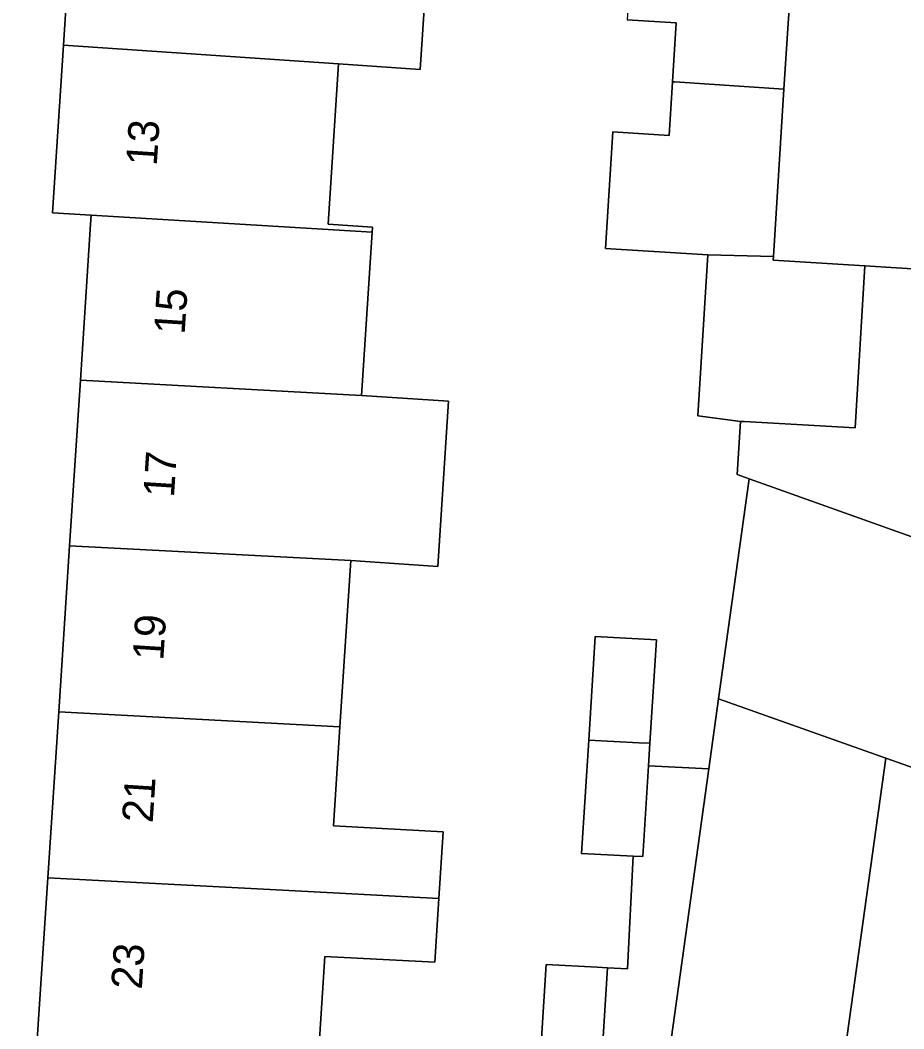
# Model space of a CAD drawing. Extents: x 160349 to 161355, y 381727 to 382854.
# Drawn here: x 160550.69 to 160579.38, y 382066.09 to 382098.86 of the extents above; entities that cross this region are included whole.
import ezdxf

# ---------------------------------------------------------------- set-up
doc = ezdxf.new("R2010")
doc.units = 0
for name, color, linetype in [('IMGEO_Erf', 7, 'Continuous'), ('IMGEO_Pand', 7, 'Continuous'), ('IMGEO_Pand_nummerreeks', 7, 'Continuous'), ('IMGEO_Rijbaan_lokaal_open', 7, 'Continuous'), ('IMGEO_Voetpad_open', 7, 'Continuous')]:
    doc.layers.add(name, color=color, linetype=linetype)

msp = doc.modelspace()

# ---------------------------------------------------------------- linework, layer by layer
at = {"layer": 'IMGEO_Erf'}
for points in [[(160552.29, 382081.786), (160552.642, 382087.17), (160552.972, 382092.23), (160552.992, 382092.532), (160551.734, 382092.608), (160552.089, 382098.046), (160552.44, 382103.429), (160552.792, 382108.822), (160553.148, 382114.275), (160550.061, 382114.509), (160545.472, 382043.358), (160548.507, 382043.145), (160548.561, 382043.975), (160548.924, 382049.541), (160549.276, 382054.926), (160549.626, 382060.294), (160549.98, 382065.716), (160549.987, 382065.83), (160551.243, 382065.748), (160551.586, 382070.997), (160551.938, 382076.393)], [(160585.328, 382072.575), (160578.792, 382074.891), (160577.106, 382062.766), (160575.681, 382062.964), (160575.624, 382062.548), (160574.783, 382056.502), (160576.207, 382056.304), (160575.198, 382049.046), (160569.845, 382051.509), (160569.801, 382051.419), (160583.376, 382045.082), (160584.584, 382049.97), (160581.845, 382050.785), (160582.28, 382052.244), (160581.448, 382059.536)]]:
    msp.add_lwpolyline(points, close=True, dxfattribs=at)
for points in [[(160564.028, 382102.652), (160563.676, 382097.259), (160561.022, 382097.439), (160560.682, 382092.236), (160562.128, 382092.141), (160562.117, 382091.979), (160561.802, 382087.152), (160561.77, 382086.665), (160564.595, 382086.486), (160564.244, 382081.117), (160561.421, 382081.307), (160561.067, 382075.907), (160560.857, 382072.688), (160564.426, 382072.497), (160564.285, 382070.326), (160564.15, 382068.258), (160560.581, 382068.448), (160560.36, 382065.078)], [(160567.538, 382064.574), (160567.765, 382068.179), (160569.417, 382068.096), (160569.756, 382068.079), (160570.404, 382068.047), (160570.587, 382071.707), (160568.915, 382071.791), (160569.147, 382075.477), (160569.358, 382078.835), (160571.342, 382078.736), (160571.13, 382075.371), (160571.084, 382074.64), (160573.048, 382074.542), (160573.364, 382076.814), (160574.358, 382083.963), (160573.963, 382084.103), (160574.071, 382085.828), (160572.687, 382086.011), (160573.014, 382091.237), (160569.689, 382091.445), (160569.926, 382095.23), (160571.758, 382095.115), (160571.868, 382096.864), (160571.987, 382098.773), (160570.397, 382098.878)]]:
    msp.add_lwpolyline(points, dxfattribs=at)
at = {"layer": 'IMGEO_Pand'}
for points in [[(160561.374, 382102.83), (160552.44, 382103.429), (160552.089, 382098.046), (160561.022, 382097.439), (160563.676, 382097.259), (160564.028, 382102.652)], [(160575.851, 382102.044), (160572.207, 382102.283), (160570.627, 382102.387), (160570.397, 382098.878), (160571.987, 382098.773), (160571.868, 382096.864), (160571.94, 382096.86), (160575.484, 382096.618), (160575.618, 382098.754)], [(160561.022, 382097.439), (160552.089, 382098.046), (160551.734, 382092.608), (160552.992, 382092.532), (160562.117, 382091.979), (160562.128, 382092.141), (160560.682, 382092.236)], [(160573.014, 382091.237), (160575.144, 382091.19), (160575.484, 382096.618), (160571.94, 382096.86), (160571.868, 382096.864), (160571.758, 382095.115), (160569.926, 382095.23), (160569.689, 382091.445)], [(160562.117, 382091.979), (160552.992, 382092.532), (160552.972, 382092.23), (160552.642, 382087.17), (160561.77, 382086.665), (160561.802, 382087.152)], [(160573.014, 382091.237), (160572.687, 382086.011), (160574.071, 382085.828), (160574.19, 382085.82), (160577.8, 382085.62), (160578.114, 382090.881), (160575.136, 382091.068), (160575.144, 382091.19)], [(160578.114, 382090.881), (160577.8, 382085.62), (160574.19, 382085.82), (160574.071, 382085.828), (160573.963, 382084.103), (160574.358, 382083.963), (160579.79, 382082.026), (160580.905, 382086.061), (160581.195, 382090.688)], [(160561.77, 382086.665), (160552.642, 382087.17), (160552.29, 382081.786), (160561.421, 382081.307), (160564.244, 382081.117), (160564.595, 382086.486)], [(160579.79, 382082.026), (160574.358, 382083.963), (160573.364, 382076.814), (160578.792, 382074.891), (160585.328, 382072.575), (160590.741, 382070.657), (160592.757, 382077.431), (160592.209, 382077.625)], [(160561.067, 382075.907), (160561.421, 382081.307), (160552.29, 382081.786), (160551.938, 382076.393)], [(160569.147, 382075.477), (160570.771, 382075.39), (160571.13, 382075.371), (160571.342, 382078.736), (160569.358, 382078.835)], [(160575.681, 382062.964), (160577.106, 382062.766), (160578.792, 382074.891), (160573.364, 382076.814), (160573.048, 382074.542), (160569.845, 382051.509), (160575.198, 382049.046), (160576.207, 382056.304), (160574.783, 382056.502), (160575.624, 382062.548)], [(160561.067, 382075.907), (160551.938, 382076.393), (160551.586, 382070.997), (160560.85, 382070.51), (160564.285, 382070.326), (160564.426, 382072.497), (160560.857, 382072.688)], [(160571.084, 382074.64), (160571.13, 382075.371), (160570.771, 382075.39), (160569.147, 382075.477), (160568.915, 382071.791), (160570.587, 382071.707), (160570.899, 382071.691)], [(160560.581, 382068.448), (160564.15, 382068.258), (160564.285, 382070.326), (160560.85, 382070.51), (160551.586, 382070.997), (160551.243, 382065.748), (160551.236, 382065.639), (160558.934, 382065.166), (160558.923, 382064.996), (160560.349, 382064.903), (160560.36, 382065.078)], [(160569.756, 382068.079), (160569.417, 382068.096), (160567.765, 382068.179), (160567.538, 382064.574), (160569.235, 382064.465), (160569.528, 382064.446)]]:
    msp.add_lwpolyline(points, close=True, dxfattribs=at)
at = {"layer": 'IMGEO_Rijbaan_lokaal_open'}
msp.add_lwpolyline([(160582.249, 382110.496), (160582.372, 382112.69), (160576.605, 382113.552), (160576.544, 382112.619), (160576.198, 382107.341), (160575.851, 382102.044), (160575.618, 382098.754), (160575.484, 382096.618), (160575.144, 382091.19), (160575.136, 382091.068), (160578.114, 382090.881), (160581.195, 382090.688), (160581.26, 382091.899), (160581.278, 382092.232)], close=True, dxfattribs=at)
at = {"layer": 'IMGEO_Voetpad_open'}
msp.add_lwpolyline([(160569.845, 382051.509), (160573.048, 382074.542), (160571.084, 382074.64), (160570.899, 382071.691), (160570.587, 382071.707), (160570.404, 382068.047), (160569.756, 382068.079), (160569.528, 382064.446)], dxfattribs=at)

# ---------------------------------------------------------------- texts
at = {"layer": 'IMGEO_Pand_nummerreeks'}
for s, p in [('13', (160555.12, 382094.111)), ('15', (160556.025, 382088.635)), ('17', (160555.679, 382083.338)), ('19', (160555.333, 382078.042)), ('21', (160554.989, 382072.768)), ('23', (160554.636, 382067.358))]:
    msp.add_text(s, height=1, rotation=86.2645, dxfattribs=at).set_placement(p)

doc.saveas('drawing.dxf')
